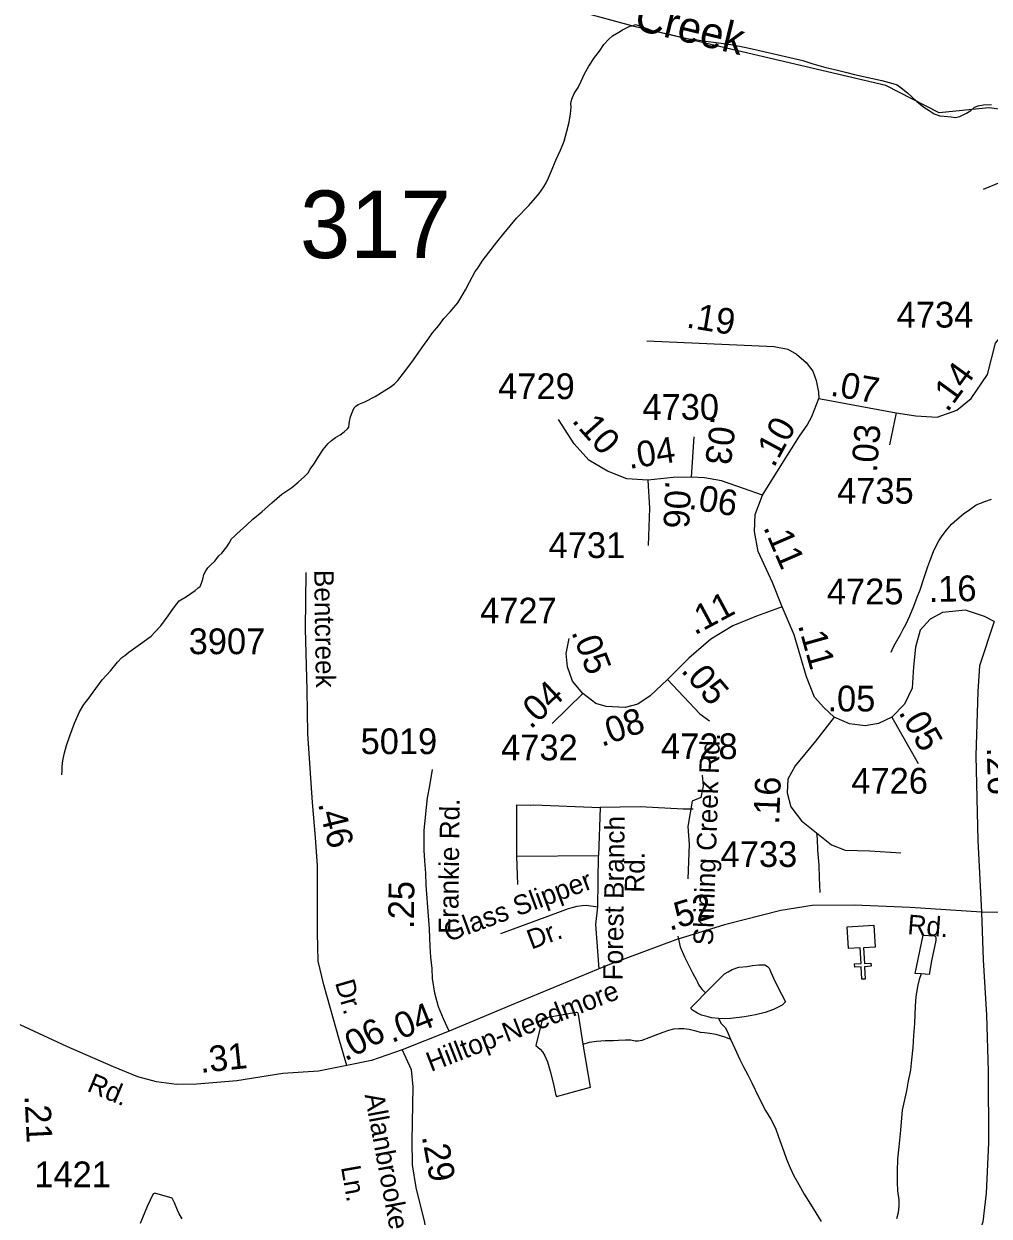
# Model space of a CAD drawing. Extents: x 2001466 to 2224147, y 644118 to 847247.
# Drawn here: x 2071387 to 2076073, y 683500 to 689289 of the extents above; entities that cross this region are included whole.
import ezdxf

# ---------------------------------------------------------------- set-up
doc = ezdxf.new("R2010")
doc.units = 0
for name, color, linetype in [('Exist Cultural Church CELL', 7, 'Continuous'), ('Exist Hydrographic Creek Single Shore', 7, 'Continuous'), ('Exist Hydrographic Creek Single Shore Label', 7, 'Continuous'), ('Exist Hydrographic Misc Water Feature', 7, 'Continuous'), ('Exist Road Non-System Type 51', 7, 'Continuous'), ('Exist Road Non-System Type 51 Label', 7, 'Continuous'), ('Exist Road Secondary Mileage Hundredths English Label', 7, 'Continuous'), ('Exist Road Secondary Structure Standard Bridge CELL', 7, 'Continuous'), ('Exist Road Secondary Structure Standard Bridge Number Label', 7, 'Continuous'), ('Exist Road Secondary Type 51 Attributed', 7, 'Continuous'), ('Exist Road Secondary Type 51 Label', 7, 'Continuous'), ('Exist Road Secondary Type 51 Number Label', 7, 'Continuous')]:
    doc.layers.add(name, color=color, linetype=linetype)

msp = doc.modelspace()

# ---------------------------------------------------------------- linework, layer by layer
at = {"layer": 'Exist Cultural Church CELL'}
msp.add_lwpolyline([(2075519.9, 684806.8), (2075463, 684803.5), (2075467.4, 684727.5), (2075499.3, 684729.3), (2075500.2, 684713.4), (2075468.3, 684711.5), (2075471.7, 684651.5), (2075455.7, 684650.6), (2075452.3, 684710.6), (2075420.3, 684708.8), (2075419.4, 684724.7), (2075451.4, 684726.6), (2075447, 684802.6), (2075389.5, 684799.4), (2075383.4, 684905.7), (2075513.8, 684913.1)], close=True, dxfattribs=at)
at = {"layer": 'Exist Hydrographic Creek Single Shore'}
for points in [[(2074355.9, 689274.1), (2074015.9, 689366.2), (2073173.8, 689448.9)], [(2077623.8, 688272.4), (2077514.7, 688310.6), (2077172.7, 688494.8), (2076722.8, 688658.2), (2076550.5, 688820.2), (2076071.8, 688881.4), (2075830.8, 688856.7), (2075571.8, 688990), (2074355.9, 689274.1)]]:
    msp.add_lwpolyline(points, dxfattribs=at)
at = {"layer": 'Exist Hydrographic Misc Water Feature'}
msp.add_line((2074339.7, 689280.1), (2074355.5, 689285.8), dxfattribs=at)
for points in [[(2073716.3, 688271.7), (2073748.3, 688307.8), (2073778, 688345.8), (2073838.1, 688407.7), (2073870.1, 688443.9), (2073887.7, 688465.9), (2073911.7, 688498), (2073922, 688517.9), (2073934.1, 688542.1), (2073947.8, 688576.1), (2073969.6, 688627.9), (2073991.7, 688676.1), (2074009.1, 688720.1), (2074023.1, 688768.3), (2074033.5, 688812.1), (2074040.9, 688852), (2074043.4, 688884.1), (2074043, 688902), (2074047.1, 688924), (2074059, 688950.2), (2074077.2, 688980.3), (2074092.8, 689010.4), (2074108.6, 689046.2), (2074128.9, 689084), (2074156.8, 689126.4), (2074180.6, 689156.5), (2074202.5, 689188.5), (2074226.3, 689214.5), (2074244.3, 689230.4), (2074274.5, 689248.5), (2074292.7, 689260.4), (2074328, 689278.2), (2074339.7, 689280.1)], [(2074355.5, 689285.8), (2074389.7, 689274.1), (2074431.8, 689258), (2074531.8, 689236.3), (2074591.7, 689220.8), (2074615.7, 689216.8), (2074647.7, 689212.7), (2074683.8, 689206.8), (2074747.9, 689199.1), (2074819.7, 689189.4), (2074893.7, 689173.8), (2074957.5, 689159.6), (2075167.9, 689110.3), (2075212, 689096.8), (2075280.1, 689076.7), (2075324.3, 689067.2), (2075382, 689053.1), (2075420.1, 689043.3), (2075552.2, 689013.5), (2075605.9, 689000.1), (2075626.4, 688992.2), (2075646.1, 688978.2), (2075676, 688954.2), (2075722.3, 688912.4), (2075756.4, 688884.5), (2075782.6, 688868.7), (2075806.6, 688852.5), (2075834.3, 688842.6), (2075854.4, 688840.8), (2075888.6, 688836.8), (2075908.7, 688835), (2075930.7, 688839), (2075946.5, 688847.2), (2075962.7, 688855.2), (2075984.4, 688868.9), (2076002.5, 688885.3), (2076020.5, 688891.1), (2076046.3, 688895.3), (2076084.5, 688897.6)], [(2071571.7, 685642.3), (2071571.9, 685664.1), (2071571.9, 685684), (2071575.6, 685712.3), (2071583.2, 685750), (2071593.4, 685786.2), (2071609.2, 685832.1), (2071633.2, 685894.1), (2071657, 685948.1), (2071677.1, 685984.5), (2071696.8, 686008.2), (2071722.8, 686044.4), (2071766.9, 686104.3), (2071806.5, 686148.6), (2071840.7, 686190.4), (2071862.7, 686212.7), (2071876.2, 686222.8), (2071896.3, 686238.8), (2071964.4, 686286.9), (2071988.6, 686304.7), (2072004.6, 686316.9), (2072022, 686335), (2072052.3, 686366.8), (2072088, 686415), (2072113.8, 686452.8), (2072130, 686473.1), (2072140.1, 686487), (2072176, 686509.1), (2072217.6, 686537.3), (2072233.6, 686551.1), (2072241.8, 686557.2), (2072249.6, 686573.4), (2072255.9, 686593.2), (2072260, 686615.3), (2072269.9, 686633.2), (2072279.3, 686647.2), (2072295.7, 686663.4), (2072311.9, 686679.2), (2072333.2, 686705.5), (2072347.6, 686719.6), (2072371.6, 686749.2), (2072383.1, 686767.4), (2072395.4, 686789.5), (2072409.1, 686801.5), (2072421.4, 686813.4), (2072437.4, 686827.6), (2072467.6, 686855.5), (2072498.9, 686883.6), (2072541.2, 686919.8), (2072591, 686963.8), (2072638.8, 687006), (2072687.2, 687038), (2072718.5, 687064.1), (2072748.7, 687092), (2072766.7, 687109.9), (2072776.6, 687126.3), (2072794.4, 687152), (2072822.3, 687194.4), (2072840.5, 687222.1), (2072864.3, 687252.1), (2072880.3, 687266.4), (2072900.4, 687280.3), (2072922.4, 687294.4), (2072942, 687308.5), (2072958, 687322.3), (2072964, 687330.3), (2072966.2, 687346.6), (2072968.3, 687358.5), (2072972.4, 687380.5), (2072984.1, 687410.4), (2072990, 687424.6), (2072998, 687432.6), (2073010.1, 687440.5), (2073017.9, 687444.6), (2073042.1, 687454.3), (2073091.9, 687480.5), (2073135.8, 687506.7), (2073169.7, 687528.7), (2073179.5, 687536.9), (2073185.7, 687540.9), (2073193.9, 687549), (2073202.1, 687556.7), (2073229.7, 687593), (2073269.7, 687647), (2073323.7, 687722.8), (2073353.2, 687762.9), (2073371.2, 687789), (2073401.4, 687825), (2073424.9, 687859.1), (2073457.1, 687891.1), (2073492.8, 687935.2), (2073508.8, 687959.2), (2073530.8, 687997.2), (2073550.8, 688035.6), (2073578.5, 688087.3), (2073590.6, 688103.3), (2073612.4, 688137.4), (2073644.6, 688179.6), (2073682.7, 688229.7), (2073716.3, 688271.7)], [(2075596.7, 686238.5), (2075606.7, 686260.6), (2075618.4, 686282.7), (2075642.4, 686324.5), (2075656.1, 686350.8), (2075668.4, 686372.9), (2075688.5, 686414.9), (2075708, 686462.6), (2075724, 686504.8), (2075737.5, 686540.9), (2075757.8, 686601.1), (2075775.3, 686654.8), (2075789.4, 686693.2), (2075802.9, 686726.9), (2075818.9, 686761), (2075829.2, 686778.9), (2075845, 686803.2), (2075866.7, 686831.2), (2075890.5, 686859.2), (2075916.5, 686883.2), (2075948.7, 686909.6), (2075978.7, 686931.5), (2076010.4, 686953.8), (2076052.3, 686969.8), (2076084.5, 686981.9)], [(2074561.3, 684859.4), (2074573.6, 684807.7), (2074593.5, 684759.6), (2074633.7, 684681.7), (2074641.9, 684663.9), (2074650.1, 684649.7), (2074657.9, 684635.9)], [(2075743.7, 684677.4), (2075713.3, 684679.2), (2075753.3, 684865.3), (2075807, 684861.3), (2075810.9, 684859.5), (2075815, 684853.6), (2075814.8, 684839.4), (2075793.5, 684739.6), (2075781.6, 684673.3), (2075743.7, 684677.4)], [(2074696.1, 684583.9), (2074737.9, 684626.2), (2074787.5, 684676.3), (2074805.8, 684686.5), (2074825.7, 684698.5), (2074857.6, 684708.7), (2074897.8, 684712.7), (2074923.5, 684716.9), (2074955.7, 684721), (2074967.6, 684720.8), (2074983.8, 684720.8), (2074997.7, 684713), (2075005.7, 684704.9), (2075013.9, 684685), (2075025.8, 684655.2), (2075046.1, 684615.2), (2075084.2, 684541.3), (2075068.4, 684525), (2075026, 684503.1), (2074986.2, 684488.8), (2074938.2, 684478.6), (2074884.7, 684468.5), (2074818.3, 684460.3), (2074766.6, 684458.4), (2074758.8, 684460)], [(2075743.7, 684677.4), (2075733.4, 684649.3), (2075725.6, 684615.2), (2075717.8, 684565.4), (2075713.7, 684521.3), (2075710.5, 684435), (2075706.4, 684377.2), (2075702.7, 684319.4), (2075696.9, 684259), (2075691, 684211.2), (2075679.1, 684147.4), (2075671.5, 684109.2), (2075659.8, 684059), (2075651.6, 684015.2), (2075647.7, 683977.3), (2075642, 683917.3), (2075634.2, 683837.4), (2075628.4, 683777), (2075626.4, 683719.3), (2075626.8, 683665.3), (2075628.6, 683623.2), (2075635, 683579.3), (2075635, 683551.3), (2075631.5, 683517.3), (2075623.5, 683486.9)], [(2074657.9, 684635.9), (2074664.1, 684621.9), (2074671.9, 684609.9), (2074680.1, 684600.1), (2074696.1, 684583.9)], [(2074758.8, 684460), (2074724.6, 684464), (2074708.2, 684468.1), (2074676.4, 684476.1), (2074656.5, 684486.1), (2074632.3, 684499.8), (2074626.3, 684507.6), (2074626.1, 684513.8), (2074650.1, 684538.1), (2074696.1, 684583.9)], [(2074101.6, 684335.3), (2074079.3, 684481), (2074075.6, 684487.3), (2074071.3, 684489.2), (2074067.4, 684488.9), (2073905.4, 684460.7), (2073871.5, 684328.8), (2073893.5, 684310.8), (2073903.9, 684298.7), (2073915.4, 684278.7), (2073929.6, 684249), (2073941.9, 684205), (2073957.9, 684140.9), (2073966.1, 684103.1), (2073968.1, 684093.1), (2073972.2, 684081.1), (2074065.7, 684107.1), (2074137.9, 684127.4), (2074101.6, 684335.3)], [(2074758.8, 684460), (2074772.8, 684436.4), (2074776.2, 684430.2), (2074784.2, 684424.5), (2074792.8, 684414.3)], [(2074369, 684351.1), (2074388.9, 684355), (2074422.7, 684367.3), (2074464.6, 684383.3), (2074491, 684393.5), (2074518.5, 684403.5), (2074542.5, 684409.6), (2074566.7, 684411.7), (2074590.9, 684411.6), (2074616.5, 684407.7), (2074648.9, 684400), (2074670.8, 684393.8), (2074690.9, 684392), (2074716.6, 684388.1), (2074746.5, 684384.4), (2074772.8, 684376.3), (2074788.7, 684370.2), (2074808.8, 684362.4), (2074816.8, 684360.3)], [(2074792.8, 684414.3), (2074804.9, 684390.5), (2074816.8, 684360.3)], [(2074101.6, 684335.3), (2074133.6, 684345.4), (2074167.2, 684349.3), (2074209.7, 684353.4), (2074249.3, 684353.9), (2074273.2, 684354.3), (2074307.1, 684356.5), (2074333.1, 684357), (2074355.1, 684350.8), (2074369, 684351.1)], [(2074816.8, 684360.3), (2074839, 684314.4), (2074862.8, 684260.5), (2074881, 684224.9), (2074901.5, 684186.9), (2074921.6, 684146.9), (2074937.6, 684112.9), (2074961.6, 684063), (2074987.6, 684013.2), (2075013.9, 683971.1), (2075036.2, 683927.2), (2075050.2, 683885.3), (2075064.1, 683849.5), (2075076.4, 683813.6), (2075088.7, 683777.2), (2075106.8, 683735.6), (2075124.8, 683695.5), (2075148.8, 683653.7), (2075175.1, 683607.6), (2075205.2, 683558), (2075231.2, 683516), (2075257.5, 683473.9)], [(2072155.3, 683487.7), (2072141.3, 683511.7), (2072133.3, 683529.5), (2072117.3, 683565.6), (2072107.3, 683587.8), (2072023.2, 683611.5), (2072015.2, 683609.5), (2071985.5, 683547.5), (2071951.9, 683465.4)]]:
    msp.add_lwpolyline(points, dxfattribs=at)
at = {"layer": 'Exist Road Non-System Type 51'}
for p, q in [((2073779.5, 685248.3), (2073779.4, 685497.8)), ((2074184.7, 685485.2), (2074176.1, 685251.2)), ((2073779.5, 685248.3), (2074176.1, 685251.2)), ((2073785.2, 685111.3), (2073779.5, 685248.3)), ((2074173.2, 685002.9), (2074176.1, 685251.2))]:
    msp.add_line(p, q, dxfattribs=at)
for points in [[(2074679.1, 685640.9), (2074684.8, 685589.5), (2074673.4, 685532.4), (2074630.6, 685515.3)], [(2073779.4, 685497.8), (2073844.9, 685496.2), (2073862.9, 685497.8), (2074184.7, 685485.2)], [(2074635.4, 685476.7), (2074587.4, 685475.6), (2074378.7, 685488.1), (2074184.7, 685485.2)], [(2074630.6, 685515.3), (2074610.6, 685392.6), (2074616.3, 685304.1), (2074610.6, 685138.6)], [(2075235.4, 685361.7), (2075237.5, 685332.8), (2075240.4, 685276.7), (2075246.9, 685204.6), (2075247.7, 685142.6), (2075251.2, 685071.5)], [(2073702.6, 684872.4), (2073978.7, 684974.8), (2074031.1, 684993.8), (2074055.2, 685001.3), (2074073.3, 685004.9), (2074097.4, 685008.4), (2074117.4, 685010), (2074173.2, 685002.9)], [(2074180.4, 684701.9), (2074163.8, 684916.4), (2074173.2, 685002.9)]]:
    msp.add_lwpolyline(points, dxfattribs=at)
at = {"layer": 'Exist Road Secondary Structure Standard Bridge CELL'}
msp.add_line((2076046, 688486.3), (2076300.7, 688592.5), dxfattribs=at)
at = {"layer": 'Exist Road Secondary Type 51 Attributed'}
for points in [[(2075621.4, 687400.6), (2075717.7, 687386.4), (2075820.3, 687380), (2075916.5, 687413.2), (2075985.9, 687470), (2076064.9, 687586.9), (2076104.3, 687738.5), (2076176.9, 687825.3), (2076271.6, 687886.1)], [(2074411.7, 687749.7), (2075029.2, 687722.8), (2075095.8, 687709.9), (2075138.1, 687685.6), (2075184.3, 687644.5), (2075217.6, 687602.2), (2075233, 687557.2), (2075244.6, 687500.8), (2075245.9, 687470)], [(2074972.9, 687001.1), (2075075.4, 687163.7), (2075152.8, 687286.9), (2075190.1, 687340.9), (2075212, 687382.9), (2075245.9, 687470)], [(2075245.9, 687470), (2075621.4, 687400.6)], [(2075621.4, 687400.6), (2075589.1, 687245.5)], [(2074416.2, 687072.9), (2074314.4, 687080.8), (2074219.8, 687117.1), (2074129.8, 687170.8), (2074058.8, 687249.8), (2073983, 687368.2)], [(2074627.7, 687088.7), (2074640.3, 687284.5)], [(2074627.7, 687088.7), (2074539.3, 687087.1), (2074416.2, 687072.9)], [(2074416.2, 687072.9), (2074424.1, 686937.1), (2074417.8, 686757.1)], [(2074972.9, 687001.1), (2074881.3, 687032.6), (2074773.6, 687070.5), (2074690.8, 687085.5), (2074627.7, 687088.7)], [(2075067.9, 686458.6), (2075021.4, 686577.1), (2074952, 686727.1), (2074934.6, 686825), (2074937.8, 686907.1), (2074972.9, 687001.1)], [(2072955.4, 684232.2), (2072919.1, 684352.9), (2072843.3, 684622.9), (2072814.9, 684738.2), (2072811.8, 684875.6), (2072812.6, 685200.9), (2072803.1, 685338.2), (2072787.3, 685508.8), (2072766, 685842), (2072762.8, 686055.2), (2072754.6, 686351.2), (2072757.7, 686626)], [(2075067.9, 686458.6), (2074943.3, 686412.8), (2074828.1, 686367), (2074722.4, 686302.3), (2074615, 686209.1), (2074511.7, 686106.5)], [(2075320.4, 685923.3), (2075269.9, 685969.1), (2075225.3, 686019.6), (2075185.9, 686119.1), (2075125.9, 686322.8), (2075067.9, 686458.6)], [(2076097.6, 686387.6), (2076049.9, 686412), (2075957.6, 686442), (2075846.3, 686431.8), (2075786.7, 686398.6), (2075738.6, 686345.7), (2075714.9, 686262.8), (2075705.5, 686167.3), (2075699.5, 686063.1), (2075661.7, 685986.5), (2075600.1, 685923.3)], [(2076097.6, 686387.6), (2076025.8, 686172.8), (2076017.9, 686048.1), (2076009.2, 685735.4), (2076018.7, 685324.8), (2076036.3, 684976.3)], [(2074101, 686038.6), (2074050.5, 686097), (2074025.3, 686168.1), (2074018.9, 686232.8), (2074034.7, 686305.5)], [(2074511.7, 686106.5), (2074428.1, 686025.9), (2074368.1, 685986.5), (2074306.5, 685969.1), (2074213.4, 685975.4), (2074164.1, 685989.6), (2074101, 686038.6)], [(2074511.7, 686106.5), (2074667.9, 685939.1), (2074715.3, 685904.4)], [(2074101, 686038.6), (2073951.9, 685891.7)], [(2075320.4, 685923.3), (2075230.1, 685805.7), (2075131.9, 685686.4), (2075095.6, 685622.5), (2075093.2, 685556.2), (2075110.5, 685487.5), (2075161.4, 685420.4), (2075307.4, 685302.7), (2075374.5, 685276.7), (2075493.6, 685273.5), (2075644.3, 685264)], [(2075600.1, 685923.3), (2075535.4, 685891.7), (2075471.5, 685880.7), (2075395, 685890.1), (2075320.4, 685923.3)], [(2075600.1, 685923.3), (2075728.7, 685698.3)], [(2073452.3, 684399.2), (2073424.3, 684458.6), (2073399.8, 684516.3), (2073382.1, 684582.9), (2073371, 684653.9), (2073368.8, 684702.7), (2073361.9, 684757.3), (2073358.9, 684810), (2073355.4, 684895.8), (2073350.8, 684958.2), (2073340.4, 685107.8), (2073338.1, 685165.2), (2073333, 685224), (2073330.2, 685278), (2073330.2, 685374.9), (2073342, 685484.3), (2073346, 685531.8), (2073356.9, 685588.9), (2073370.5, 685669)], [(2076036.3, 684976.3), (2075689.9, 684999.6), (2075418.5, 685010.6), (2075213.4, 685009.1), (2075061.9, 684983.8), (2074788.9, 684915.1), (2074552.2, 684842.5), (2074222.5, 684719.3), (2073752.3, 684524.3), (2073452.3, 684399.2)], [(2076036.3, 684976.3), (2076044.5, 684745.2), (2076061.1, 684476.4), (2076069, 684204.8), (2076070.6, 683856.6), (2076059.5, 683611.8), (2076042.2, 683472.1), (2076001.1, 683352.1), (2075925.4, 683216.3), (2075824.4, 683067.8), (2075702.9, 682936), (2075560.9, 682819.1), (2075048.1, 682499.4), (2074754.6, 682328.8), (2074484.7, 682167), (2074417.4, 682120.2)], [(2077279.7, 684908.2), (2077158.9, 684912.4), (2076894.4, 684933.8), (2076530.2, 684971.8), (2076036.3, 684976.3)], [(2072955.4, 684232.2), (2072816.6, 684203.8), (2072644.6, 684192.7), (2072420.5, 684158), (2072226.4, 684140.6), (2072127, 684139.8), (2072030.8, 684152.4), (2071939.2, 684176.1), (2071822.5, 684225.1), (2071595.3, 684324.6), (2071368, 684429.6)], [(2073452.3, 684399.2), (2073223.7, 684307.2)], [(2073223.7, 684307.2), (2073073.8, 684256.7), (2072955.4, 684232.2)], [(2073223.7, 684307.2), (2073267.4, 684212.3), (2073274.5, 684128.2), (2073270.5, 683868), (2073272.1, 683749.6), (2073289.4, 683639.1), (2073332.1, 683468.9), (2073344.7, 683386.8), (2073332.1, 683326.8), (2073302.1, 683277.9), (2073209, 683197.3), (2073139.5, 683124.7), (2073093.8, 683047.3), (2073060.6, 682957.3)]]:
    msp.add_lwpolyline(points, dxfattribs=at)

# ---------------------------------------------------------------- texts
at = {"layer": 'Exist Hydrographic Creek Single Shore Label'}
msp.add_text('Creek', height=150, rotation=346.40878, dxfattribs=at).set_placement((2074344.5, 689262.3))
at = {"layer": 'Exist Road Non-System Type 51 Label'}
for s, rotation, p in [('Shining Creek Rd.', 88.02614, (2074731.6, 684813.8)), ('Forest Branch', 89.34182, (2074294.3, 684644.8)), ('Rd.', 89.34182, (2074398.9, 685070.3)), ('Glass Slipper', 20.3446, (2073445.8, 684830.4)), ('Dr.', 20.3446, (2073850.6, 684794.1))]:
    msp.add_text(s, height=95, rotation=rotation, dxfattribs=at).set_placement(p)
at = {"layer": 'Exist Road Secondary Mileage Hundredths English Label'}
for s, rotation, p in [('.19', 350.52002, (2074599.3, 687815.8)), ('.14', 53.84725, (2075870.8, 687399.3)), ('.07', 350.17151, (2075298.4, 687485)), ('.10', 311.71235, (2074043.1, 687360.5)), ('.03', 262.71506, (2074723.3, 687388)), ('.10', 61.56562, (2075028.3, 687130.4)), ('.03', 85.47391, (2075528, 687108.6)), ('.04', 8.66012, (2074326, 687127.8)), ('.06', 267.56239, (2074501.6, 687074.5)), ('.06', 350.52002, (2074610.4, 686935.6)), ('.11', 293.44419, (2074974.9, 686844.6)), ('.16', 1.20029, (2075780.6, 686482)), ('.11', 28.32099, (2074643.8, 686318.9)), ('.11', 285.67181, (2075144.4, 686369.6)), ('.05', 290.9479, (2074043.4, 686336.3)), ('.05', 310.46581, (2074573.3, 686147.3)), ('.04', 43.279, (2073847.3, 685861)), ('.05', 359.88848, (2075288.1, 685951)), ('.08', 19.70892, (2074192.5, 685777.9)), ('.05', 299.96551, (2075630.7, 685946.6)), ('.26', 271.782, (2076061.4, 685775.9)), ('.16', 87.68717, (2075053, 685400.1)), ('.46', 283.76307, (2072814.1, 685503.3)), ('.25', 89.28334, (2073279.9, 684894.2)), ('.52', 17.06043, (2074521.8, 684884.6)), ('.04', 21.85327, (2073172.9, 684339.9)), ('.06', 28.27485, (2072947.3, 684250.5)), ('.31', 6.04461, (2072245, 684195.4)), ('.21', 272.87202, (2071389.8, 684085.3)), ('.29', 280.55961, (2073318.2, 683887.1))]:
    msp.add_text(s, height=125, rotation=rotation, dxfattribs=at).set_placement(p)
at = {"layer": 'Exist Road Secondary Structure Standard Bridge Number Label'}
msp.add_text('317', height=328.08, dxfattribs=at).set_placement((2072727.2, 688151.7))
at = {"layer": 'Exist Road Secondary Type 51 Label'}
for s, rotation, p in [('Bentcreek', 270.86866, (2072795.9, 686637.4)), ('Frankie Rd.', 89.37316, (2073495.4, 684870.8)), ('Rd.', 355.48424, (2075674.3, 684870.2)), ('Dr.', 286.138, (2072896.5, 684634.4)), ('Hilltop-Needmore', 21.27499, (2073363.1, 684199.9)), ('Rd.', 337.13607, (2071688.3, 684109.7)), ('Allanbrooke', 280.55961, (2073040.7, 684089.1)), ('Ln.', 279.98198, (2072925.9, 683738.5))]:
    msp.add_text(s, height=95, rotation=rotation, dxfattribs=at).set_placement(p)
at = {"layer": 'Exist Road Secondary Type 51 Number Label'}
for s, p in [('4734', (2075624.2, 687814.5)), ('4729', (2073689.3, 687467)), ('4730', (2074389.7, 687366.5)), ('4735', (2075335, 686959.6)), ('4731', (2073934.4, 686695.9)), ('4725', (2075285.4, 686470.9)), ('4727', (2073601.9, 686377.8)), ('3907', (2072186.8, 686228.8)), ('5019', (2073021.6, 685743.5)), ('4732', (2073703.7, 685713.4)), ('4728', (2074480.1, 685719.2)), ('4726', (2075404, 685551.7)), ('4733', (2074769.6, 685195.7)), ('1421', (2071437.4, 683640.8))]:
    msp.add_text(s, height=125, dxfattribs=at).set_placement(p)

doc.saveas('drawing.dxf')
